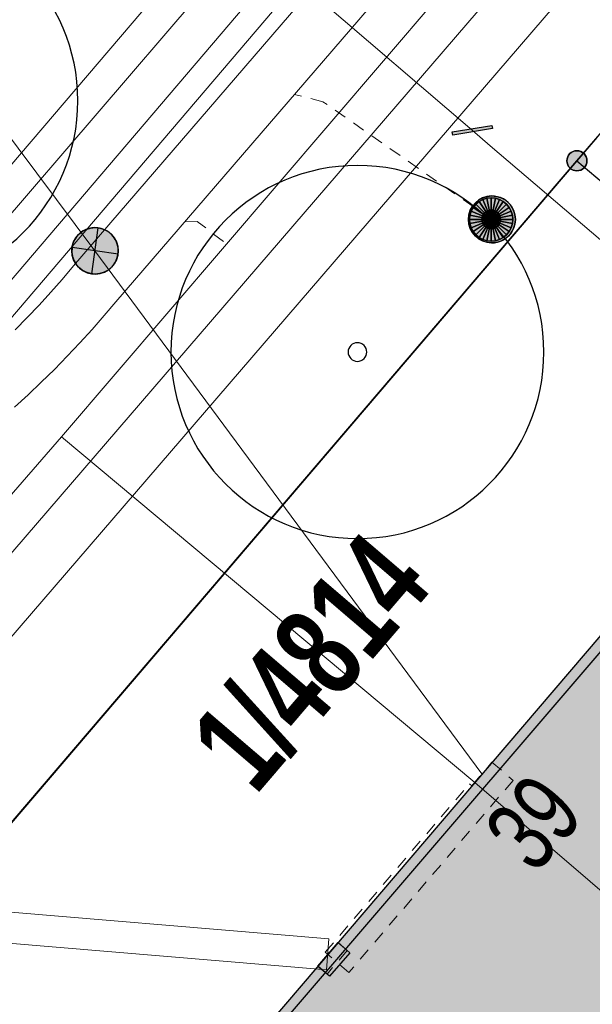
# Model space of a CAD drawing. Header units: metres. Extents: x 2695560 to 2696939, y 1260491 to 1262050.
# Tile 301 of 656: x 2695902 to 2695911, y 1260885 to 1260901. Entities that reach past the tile are written whole.
import ezdxf

# ---------------------------------------------------------------- set-up
doc = ezdxf.new("R2010")
doc.units = ezdxf.units.M
doc.linetypes.add('AUSGEZOGEN', pattern=[0])
doc.linetypes.add('VERDECKT2_S2', pattern=[0.36, 0.2, -0.16])
for name, color, linetype in [('XR$1$AV_Gebäudeflächen (BB)', 7, 'AUSGEZOGEN'), ('XR$1$AV_Grenzpunkte', 7, 'AUSGEZOGEN'), ('XR$1$AV_Grundstück-Nr.', 7, 'AUSGEZOGEN'), ('XR$1$AV_Haus-Nr.', 7, 'AUSGEZOGEN'), ('XR$1$AV_Linien (BB)', 7, 'AUSGEZOGEN'), ('XR$1$AW_LK_Schachtdeckel', 24, 'AUSGEZOGEN'), ('XR$1$EW_LK_Knoten', 1, 'AUSGEZOGEN'), ('XR$1$GR_Baum', 94, 'AUSGEZOGEN'), ('XR$1$Liegenschaftsgrenzen', 7, 'AUSGEZOGEN'), ('XR$1$PFAV', 255, 'AUSGEZOGEN'), ('XR$1$PFAW', 255, 'AUSGEZOGEN'), ('XR$1$PFEW', 255, 'AUSGEZOGEN'), ('XR$1$RP_Abstandslinie', 7, 'AUSGEZOGEN'), ('XR$1$WA_LK_Rohrleitungsteil', 171, 'AUSGEZOGEN')]:
    doc.layers.add(name, color=color, linetype=linetype)
for name, color, linetype, lineweight in [('XR$2$ABW-Linie-R-ungenau', 4, 'VERDECKT2_S2', 18), ('XR$2$ABW-LinieFlaeche-R-genau', 4, 'AUSGEZOGEN', 18), ('XR$2$ABW-Punkt', 6, 'AUSGEZOGEN', 18), ('XR$2$ELE-Flaeche-oberirdisch', 1, 'AUSGEZOGEN', 18), ('XR$2$ELE-Linie-oberirdisch', 1, 'AUSGEZOGEN', 18), ('XR$2$ELE-LinieAnker_Strebe', 1, 'AUSGEZOGEN', 18), ('XR$2$ELE-LinieFlaeche-genau', 1, 'AUSGEZOGEN', 18), ('XR$2$ELE-LinieFlaeche-ungenau', 1, 'VERDECKT2_S2', 18), ('XR$2$GAS-Linie-genau', 12, 'AUSGEZOGEN', 18), ('XR$2$KOM-Linie-U-genau', 91, 'AUSGEZOGEN', 18), ('XR$2$WAS-Linie-genau', 5, 'AUSGEZOGEN', 18), ('XR$2$WAS-LinieFlaeche-genau', 5, 'AUSGEZOGEN', 18)]:
    doc.layers.add(name, color=color, linetype=linetype, lineweight=lineweight)
doc.styles.add('ARIAL', font='arial.ttf')

# ---------------------------------------------------------------- blocks, each defined once
blk = doc.blocks.new('COMPLEXOBJECT_242')
at = {"layer": 'XR$1$AV_Linien (BB)', "color": 7, "linetype": 'AUSGEZOGEN', "transparency": 33554687}
blk.add_line((5903.54, 10905.85), (5892.99, 10893.46), dxfattribs=at)
blk.add_arc((5889.733, 10896.25), 4.289, 312.6745, 319.4146, dxfattribs=at)
blk = doc.blocks.new('COMPLEXOBJECT_1202')
at = {"layer": 'XR$1$Liegenschaftsgrenzen', "color": 7, "linetype": 'AUSGEZOGEN', "transparency": 33554687}
blk.add_line((5903.54, 10905.85), (5892.99, 10893.46), dxfattribs=at)
blk.add_arc((5889.733, 10896.25), 4.289, 312.6745, 319.4146, dxfattribs=at)
blk = doc.blocks.new('BAV15')
at = {"layer": 'XR$1$PFAV', "transparency": 33554687}
blk.add_hatch(color=7, dxfattribs=at).paths.add_polyline_path([(0.5, 0), (0.49, 0.101), (0.459, 0.197), (0.41, 0.286), (0.344, 0.362), (0.264, 0.424), (0.174, 0.469), (0.076, 0.494), (-0.025, 0.499), (-0.125, 0.484), (-0.22, 0.449), (-0.306, 0.395), (-0.379, 0.326), (-0.437, 0.243), (-0.477, 0.15), (-0.497, 0.051), (-0.497, -0.051), (-0.477, -0.15), (-0.437, -0.243), (-0.379, -0.326), (-0.306, -0.395), (-0.22, -0.449), (-0.125, -0.484), (-0.025, -0.499), (0.076, -0.494), (0.174, -0.469), (0.264, -0.424), (0.344, -0.362), (0.41, -0.286), (0.459, -0.197), (0.49, -0.101)])
at = {"color": 7, "transparency": 33554687}
for start, end in [(90, 270), (270, 90)]:
    blk.add_arc((0, 0), 0.5, start, end, dxfattribs=at)
at = {"layer": 'XR$1$PFAV', "transparency": 33554687}
blk.add_circle((0, 0), 0.5, dxfattribs=at)
blk = doc.blocks.new('WBGR1')
at = {"color": 94, "transparency": 33554687}
for radius, start, end in [(1, 90, 270), (1, 270, 90), (0.05, 90, 270), (0.05, 270, 90)]:
    blk.add_arc((0, 0), radius, start, end, dxfattribs=at)
blk = doc.blocks.new('BAW2088')
at = {"layer": 'XR$1$PFAW', "transparency": 33554687}
blk.add_hatch(color=253, dxfattribs=at).paths.add_polyline_path([(0.51, 0), (0.5, 0.101), (0.47, 0.197), (0.421, 0.286), (0.355, 0.362), (0.275, 0.424), (0.184, 0.469), (0.086, 0.494), (-0.015, 0.499), (-0.115, 0.484), (-0.21, 0.449), (-0.296, 0.395), (-0.369, 0.326), (-0.427, 0.243), (-0.467, 0.15), (-0.487, 0.051), (-0.487, -0.051), (-0.467, -0.15), (-0.427, -0.243), (-0.369, -0.326), (-0.296, -0.395), (-0.21, -0.449), (-0.115, -0.484), (-0.015, -0.499), (0.086, -0.494), (0.184, -0.469), (0.275, -0.424), (0.355, -0.362), (0.421, -0.286), (0.47, -0.197), (0.5, -0.101)])
at = {"transparency": 33554687}
for start, end in [(91.1948, 268.8052), (268.8052, 91.1948)]:
    blk.add_arc((0.01, 0), 0.5, start, end, dxfattribs=at)
at = {"layer": 'XR$1$PFAW', "transparency": 33554687}
blk.add_circle((0.01, 0), 0.5, dxfattribs=at)
blk = doc.blocks.new('BWA2013')
at = {"true_color": 0x000000, "transparency": 33554687}
blk.add_hatch(color=18, dxfattribs=at).paths.add_polyline_path([(-0.291, -0.409), (0.352, 0.357), (0.291, 0.409), (-0.352, -0.357)])
at = {"transparency": 33554687}
blk.add_lwpolyline([(-0.291, -0.409), (-0.352, -0.357), (0.291, 0.409), (0.352, 0.357), (-0.291, -0.409)], close=True, dxfattribs=at)
blk = doc.blocks.new('BEWLP2549_S')
at = {"layer": 'XR$1$PFEW', "transparency": 33554687}
blk.add_hatch(color=7, dxfattribs=at).paths.add_polyline_path([(0.5, 0), (0.49, 0.101), (0.459, 0.197), (0.41, 0.286), (0.344, 0.362), (0.264, 0.424), (0.174, 0.469), (0.076, 0.494), (-0.025, 0.499), (-0.125, 0.484), (-0.22, 0.449), (-0.306, 0.395), (-0.379, 0.326), (-0.437, 0.243), (-0.477, 0.15), (-0.497, 0.051), (-0.497, -0.051), (-0.477, -0.15), (-0.437, -0.243), (-0.379, -0.326), (-0.306, -0.395), (-0.22, -0.449), (-0.125, -0.484), (-0.025, -0.499), (0.076, -0.494), (0.174, -0.469), (0.264, -0.424), (0.344, -0.362), (0.41, -0.286), (0.459, -0.197), (0.49, -0.101)])
at = {"color": 1, "transparency": 33554687}
for p, q in [((0.354, -0.354), (-0.354, 0.354)), ((-0.354, -0.354), (0.354, 0.354))]:
    blk.add_line(p, q, dxfattribs=at)
for start, end in [(91.3809, 268.6191), (268.6191, 91.3809)]:
    blk.add_arc((0, 0), 0.5, start, end, dxfattribs=at)
at = {"layer": 'XR$1$PFEW', "transparency": 33554687}
blk.add_circle((0, 0), 0.5, dxfattribs=at)
blk = doc.blocks.new('BEWLP2514')
at = {"layer": 'XR$1$PFEW', "transparency": 33554687}
blk.add_hatch(color=7, dxfattribs=at).paths.add_polyline_path([(0.5, 0), (-0.5, 0), (-0.5, -0.5), (0.5, -0.5)])
at = {"color": 1, "transparency": 33554687}
blk.add_lwpolyline([(-0.5, 0), (0.5, 0), (0.5, -0.5), (-0.5, -0.5), (-0.5, 0)], close=True, dxfattribs=at)
at = {"layer": 'XR$1$PFEW', "transparency": 33554687}
for p, q in [((-0.5, -0.5), (-0.5, 0)), ((-0.5, 0), (0.5, 0)), ((0.5, 0), (0.5, -0.5)), ((0.5, -0.5), (-0.5, -0.5))]:
    blk.add_line(p, q, dxfattribs=at)
blk = doc.blocks.new('ABW-SCHLAMMSAMMLER_RUND')
at = {"layer": 'XR$2$ABW-Punkt', "linetype": 'AUSGEZOGEN', "lineweight": 13, "transparency": 33554687}
for p, q in [((-70, 75, 2500), (70, 75, 2500)), ((-70, -75, 2500), (70, -75, 2500))]:
    blk.add_line(p, q, dxfattribs=at)
blk.add_polyline3d([(90, 0, 2500), (0, 0, 2500), (-90, 0, 2500)], dxfattribs=at)
at = {"layer": 'XR$2$ABW-Punkt', "linetype": 'AUSGEZOGEN', "lineweight": 25, "transparency": 33554687}
for points in [[(-147, 29, 2500), (0, 0, 2500), (-150, 0, 2500)], [(-147, 29), (0, 0), (-150, 0)], [(-147, 29, 2500), (-147, 29), (-150, 0), (-150, 0, 2500)], [(-150, 0, 2500), (0, 0, 2500), (-147, -29, 2500)], [(-150, 0), (0, 0), (-147, -29)], [(-139, 57, 2500), (0, 0, 2500), (-147, 29, 2500)], [(-139, 57), (0, 0), (-147, 29)], [(-139, 57, 2500), (-139, 57), (-147, 29), (-147, 29, 2500)], [(-147, -29, 2500), (0, 0, 2500), (-139, -57, 2500)], [(-147, -29), (0, 0), (-139, -57)], [(-125, 83, 2500), (0, 0, 2500), (-139, 57, 2500)], [(-125, 83), (0, 0), (-139, 57)], [(-125, 83, 2500), (-125, 83), (-139, 57), (-139, 57, 2500)], [(-139, -57, 2500), (0, 0, 2500), (-125, -83, 2500)], [(-139, -57), (0, 0), (-125, -83)], [(-106, 106, 2500), (0, 0, 2500), (-125, 83, 2500)], [(-106, 106), (0, 0), (-125, 83)], [(-106, 106, 2500), (-106, 106), (-125, 83), (-125, 83, 2500)], [(-125, -83, 2500), (0, 0, 2500), (-106, -106, 2500)], [(-125, -83), (0, 0), (-106, -106)], [(-83, 125, 2500), (0, 0, 2500), (-106, 106, 2500)], [(-83, 125), (0, 0), (-106, 106)], [(-83, 125, 2500), (-83, 125), (-106, 106), (-106, 106, 2500)], [(-106, -106, 2500), (0, 0, 2500), (-83, -125, 2500)], [(-106, -106), (0, 0), (-83, -125)], [(-57, 139, 2500), (0, 0, 2500), (-83, 125, 2500)], [(-57, 139), (0, 0), (-83, 125)], [(-57, 139, 2500), (-57, 139), (-83, 125), (-83, 125, 2500)], [(-83, -125, 2500), (0, 0, 2500), (-57, -139, 2500)], [(-83, -125), (0, 0), (-57, -139)], [(-29, 147, 2500), (0, 0, 2500), (-57, 139, 2500)], [(-29, 147), (0, 0), (-57, 139)], [(-29, 147, 2500), (-29, 147), (-57, 139), (-57, 139, 2500)], [(-57, -139, 2500), (0, 0, 2500), (-29, -147, 2500)], [(-57, -139), (0, 0), (-29, -147)], [(0, 150, 2500), (0, 0, 2500), (-29, 147, 2500)], [(0, 150), (0, 0), (-29, 147)], [(0, 150, 2500), (0, 150), (-29, 147), (-29, 147, 2500)], [(-29, -147, 2500), (0, 0, 2500), (0, -150, 2500)], [(-29, -147), (0, 0), (0, -150)], [(29, 147, 2500), (0, 0, 2500), (0, 150, 2500)], [(29, 147), (0, 0), (0, 150)], [(29, 147, 2500), (29, 147), (0, 150), (0, 150, 2500)], [(57, 139, 2500), (0, 0, 2500), (29, 147, 2500)], [(57, 139), (0, 0), (29, 147)], [(83, 125, 2500), (0, 0, 2500), (57, 139, 2500)], [(83, 125), (0, 0), (57, 139)], [(106, 106, 2500), (0, 0, 2500), (83, 125, 2500)], [(106, 106), (0, 0), (83, 125)], [(125, 83, 2500), (0, 0, 2500), (106, 106, 2500)], [(125, 83), (0, 0), (106, 106)], [(139, 57, 2500), (0, 0, 2500), (125, 83, 2500)], [(139, 57), (0, 0), (125, 83)], [(147, 29, 2500), (0, 0, 2500), (139, 57, 2500)], [(147, 29), (0, 0), (139, 57)], [(150, 0, 2500), (0, 0, 2500), (147, 29, 2500)], [(150, 0), (0, 0), (147, 29)], [(0, -150, 2500), (0, 0, 2500), (29, -147, 2500)], [(29, -147, 2500), (0, 0, 2500), (57, -139, 2500)], [(57, -139, 2500), (0, 0, 2500), (83, -125, 2500)], [(83, -125, 2500), (0, 0, 2500), (106, -106, 2500)], [(106, -106, 2500), (0, 0, 2500), (125, -83, 2500)], [(125, -83, 2500), (0, 0, 2500), (139, -57, 2500)], [(139, -57, 2500), (0, 0, 2500), (147, -29, 2500)], [(147, -29, 2500), (0, 0, 2500), (150, 0, 2500)], [(0, -150), (0, 0), (29, -147)], [(29, -147), (0, 0), (57, -139)], [(57, -139), (0, 0), (83, -125)], [(83, -125), (0, 0), (106, -106)], [(106, -106), (0, 0), (125, -83)], [(125, -83), (0, 0), (139, -57)], [(139, -57), (0, 0), (147, -29)], [(147, -29), (0, 0), (150, 0)], [(57, 139, 2500), (57, 139), (29, 147), (29, 147, 2500)], [(83, 125, 2500), (83, 125), (57, 139), (57, 139, 2500)], [(106, 106, 2500), (106, 106), (83, 125), (83, 125, 2500)], [(125, 83, 2500), (125, 83), (106, 106), (106, 106, 2500)], [(139, 57, 2500), (139, 57), (125, 83), (125, 83, 2500)], [(147, 29, 2500), (147, 29), (139, 57), (139, 57, 2500)], [(150, 0, 2500), (150, 0), (147, 29), (147, 29, 2500)], [(-150, 0, 2500), (-150, 0), (-147, -29), (-147, -29, 2500)], [(-147, -29, 2500), (-147, -29), (-139, -57), (-139, -57, 2500)], [(-139, -57, 2500), (-139, -57), (-125, -83), (-125, -83, 2500)], [(-125, -83, 2500), (-125, -83), (-106, -106), (-106, -106, 2500)], [(-106, -106, 2500), (-106, -106), (-83, -125), (-83, -125, 2500)], [(-83, -125, 2500), (-83, -125), (-57, -139), (-57, -139, 2500)], [(-57, -139, 2500), (-57, -139), (-29, -147), (-29, -147, 2500)], [(-29, -147, 2500), (-29, -147), (0, -150), (0, -150, 2500)], [(0, -150, 2500), (0, -150), (29, -147), (29, -147, 2500)], [(29, -147, 2500), (29, -147), (57, -139), (57, -139, 2500)], [(57, -139, 2500), (57, -139), (83, -125), (83, -125, 2500)], [(83, -125, 2500), (83, -125), (106, -106), (106, -106, 2500)], [(106, -106, 2500), (106, -106), (125, -83), (125, -83, 2500)], [(125, -83, 2500), (125, -83), (139, -57), (139, -57, 2500)], [(139, -57, 2500), (139, -57), (147, -29), (147, -29, 2500)], [(147, -29, 2500), (147, -29), (150, 0), (150, 0, 2500)]]:
    blk.add_3dface(points, dxfattribs=at)
blk = doc.blocks.new('ABW-DECKEL')
at = {"layer": 'XR$2$ABW-Punkt', "linetype": 'AUSGEZOGEN', "lineweight": 25, "transparency": 33554687}
for points in [[(-134, 323, 2500), (0, 0, 2500), (-194, 291, 2500)], [(-134, 323), (0, 0), (-194, 291)], [(-134, 323, 2500), (-134, 323), (-194, 291), (-194, 291, 2500)], [(-68, 343, 2500), (0, 0, 2500), (-134, 323, 2500)], [(-68, 343), (0, 0), (-134, 323)], [(-68, 343, 2500), (-68, 343), (-134, 323), (-134, 323, 2500)], [(0, 350, 2500), (0, 0, 2500), (-68, 343, 2500)], [(0, 350), (0, 0), (-68, 343)], [(0, 350, 2500), (0, 350), (-68, 343), (-68, 343, 2500)], [(68, 343, 2500), (0, 0, 2500), (0, 350, 2500)], [(68, 343), (0, 0), (0, 350)], [(68, 343, 2500), (68, 343), (0, 350), (0, 350, 2500)], [(134, 323, 2500), (0, 0, 2500), (68, 343, 2500)], [(134, 323), (0, 0), (68, 343)], [(194, 291, 2500), (0, 0, 2500), (134, 323, 2500)], [(194, 291), (0, 0), (134, 323)], [(134, 323, 2500), (134, 323), (68, 343), (68, 343, 2500)], [(194, 291, 2500), (194, 291), (134, 323), (134, 323, 2500)], [(-291, 194, 2500), (0, 0, 2500), (-323, 134, 2500)], [(-291, 194), (0, 0), (-323, 134)], [(-291, 194, 2500), (-291, 194), (-323, 134), (-323, 134, 2500)], [(-247, 247, 2500), (0, 0, 2500), (-291, 194, 2500)], [(-247, 247), (0, 0), (-291, 194)], [(-247, 247, 2500), (-247, 247), (-291, 194), (-291, 194, 2500)], [(-194, 291, 2500), (0, 0, 2500), (-247, 247, 2500)], [(-194, 291), (0, 0), (-247, 247)], [(-194, 291, 2500), (-194, 291), (-247, 247), (-247, 247, 2500)], [(247, 247, 2500), (0, 0, 2500), (194, 291, 2500)], [(247, 247), (0, 0), (194, 291)], [(291, 194, 2500), (0, 0, 2500), (247, 247, 2500)], [(291, 194), (0, 0), (247, 247)], [(323, 134, 2500), (0, 0, 2500), (291, 194, 2500)], [(323, 134), (0, 0), (291, 194)], [(247, 247, 2500), (247, 247), (194, 291), (194, 291, 2500)], [(291, 194, 2500), (291, 194), (247, 247), (247, 247, 2500)], [(323, 134, 2500), (323, 134), (291, 194), (291, 194, 2500)], [(-343, 68, 2500), (0, 0, 2500), (-350, 0, 2500)], [(-343, 68), (0, 0), (-350, 0)], [(-343, 68, 2500), (-343, 68), (-350, 0), (-350, 0, 2500)], [(-350, 0, 2500), (0, 0, 2500), (-343, -68, 2500)], [(-350, 0), (0, 0), (-343, -68)], [(-323, 134, 2500), (0, 0, 2500), (-343, 68, 2500)], [(-323, 134), (0, 0), (-343, 68)], [(-323, 134, 2500), (-323, 134), (-343, 68), (-343, 68, 2500)], [(-343, -68, 2500), (0, 0, 2500), (-323, -134, 2500)], [(-343, -68), (0, 0), (-323, -134)], [(-323, -134, 2500), (0, 0, 2500), (-291, -194, 2500)], [(-323, -134), (0, 0), (-291, -194)], [(-291, -194, 2500), (0, 0, 2500), (-247, -247, 2500)], [(-291, -194), (0, 0), (-247, -247)], [(-247, -247, 2500), (0, 0, 2500), (-194, -291, 2500)], [(-247, -247), (0, 0), (-194, -291)], [(-194, -291, 2500), (0, 0, 2500), (-134, -323, 2500)], [(-194, -291), (0, 0), (-134, -323)], [(-134, -323, 2500), (0, 0, 2500), (-68, -343, 2500)], [(-134, -323), (0, 0), (-68, -343)], [(-68, -343, 2500), (0, 0, 2500), (0, -350, 2500)], [(-68, -343), (0, 0), (0, -350)], [(343, 68, 2500), (0, 0, 2500), (323, 134, 2500)], [(343, 68), (0, 0), (323, 134)], [(350, 0, 2500), (0, 0, 2500), (343, 68, 2500)], [(350, 0), (0, 0), (343, 68)], [(0, -350, 2500), (0, 0, 2500), (68, -343, 2500)], [(68, -343, 2500), (0, 0, 2500), (134, -323, 2500)], [(134, -323, 2500), (0, 0, 2500), (194, -291, 2500)], [(194, -291, 2500), (0, 0, 2500), (247, -247, 2500)], [(247, -247, 2500), (0, 0, 2500), (291, -194, 2500)], [(291, -194, 2500), (0, 0, 2500), (323, -134, 2500)], [(323, -134, 2500), (0, 0, 2500), (343, -68, 2500)], [(343, -68, 2500), (0, 0, 2500), (350, 0, 2500)], [(0, -350), (0, 0), (68, -343)], [(68, -343), (0, 0), (134, -323)], [(134, -323), (0, 0), (194, -291)], [(194, -291), (0, 0), (247, -247)], [(247, -247), (0, 0), (291, -194)], [(291, -194), (0, 0), (323, -134)], [(323, -134), (0, 0), (343, -68)], [(343, -68), (0, 0), (350, 0)], [(343, 68, 2500), (343, 68), (323, 134), (323, 134, 2500)], [(350, 0, 2500), (350, 0), (343, 68), (343, 68, 2500)], [(-350, 0, 2500), (-350, 0), (-343, -68), (-343, -68, 2500)], [(-343, -68, 2500), (-343, -68), (-323, -134), (-323, -134, 2500)], [(-323, -134, 2500), (-323, -134), (-291, -194), (-291, -194, 2500)], [(291, -194, 2500), (291, -194), (323, -134), (323, -134, 2500)], [(323, -134, 2500), (323, -134), (343, -68), (343, -68, 2500)], [(343, -68, 2500), (343, -68), (350, 0), (350, 0, 2500)], [(-291, -194, 2500), (-291, -194), (-247, -247), (-247, -247, 2500)], [(-247, -247, 2500), (-247, -247), (-194, -291), (-194, -291, 2500)], [(-194, -291, 2500), (-194, -291), (-134, -323), (-134, -323, 2500)], [(134, -323, 2500), (134, -323), (194, -291), (194, -291, 2500)], [(194, -291, 2500), (194, -291), (247, -247), (247, -247, 2500)], [(247, -247, 2500), (247, -247), (291, -194), (291, -194, 2500)], [(-134, -323, 2500), (-134, -323), (-68, -343), (-68, -343, 2500)], [(-68, -343, 2500), (-68, -343), (0, -350), (0, -350, 2500)], [(0, -350, 2500), (0, -350), (68, -343), (68, -343, 2500)], [(68, -343, 2500), (68, -343), (134, -323), (134, -323, 2500)]]:
    blk.add_3dface(points, dxfattribs=at)

msp = doc.modelspace()

# ---------------------------------------------------------------- hatches: boundary and pattern name
at = {"layer": 'XR$1$AV_Gebäudeflächen (BB)', "true_color": 0xd2d2d2, "transparency": 33554687}
msp.add_hatch(color=254, dxfattribs=at).paths.add_polyline_path([(2695905.879, 1260884.109), (2695915.667, 1260875.74), (2695915.768, 1260875.858), (2695922.533, 1260883.739), (2695912.653, 1260892.219), (2695905.784, 1260884.19)])

# ---------------------------------------------------------------- linework, layer by layer
at = {"layer": 'XR$1$AV_Linien (BB)', "color": 7, "linetype": 'AUSGEZOGEN', "transparency": 33554687}
for points in [[(2695911.324, 1260898.777), (2695911, 1260898.4), (2695901.19, 1260886.93)], [(2695915.768, 1260875.858), (2695922.533, 1260883.739), (2695912.653, 1260892.219), (2695905.784, 1260884.19), (2695905.879, 1260884.109)]]:
    msp.add_lwpolyline(points, dxfattribs=at)
at = {"layer": 'XR$1$Liegenschaftsgrenzen', "color": 7, "linetype": 'AUSGEZOGEN', "transparency": 33554687}
for p, q in [((2695911, 1260898.4), (2695922.03, 1260911.25)), ((2695901.19, 1260886.93), (2695911, 1260898.4)), ((2695911, 1260898.4), (2695927.38, 1260884.51))]:
    msp.add_line(p, q, dxfattribs=at)
at = {"layer": 'XR$1$RP_Abstandslinie', "color": 7, "linetype": 'AUSGEZOGEN', "transparency": 33554687}
msp.add_lwpolyline([(2696026.2, 1260867.73), (2695998.35, 1260890.53), (2695947.27, 1260932.35), (2695926.54, 1260908.15), (2695905.69, 1260883.84), (2695959.93, 1260841.13), (2695986.64, 1260820.1), (2696016.64, 1260796.49), (2696054.39, 1260844.66), (2696026.2, 1260867.73)], close=True, dxfattribs=at)
at = {"layer": 'XR$2$ABW-Linie-R-ungenau', "linetype": 'VERDECKT2_S2', "transparency": 33554687}
for points in [[(2695909.619, 1260897.453), (2695906.897, 1260899.354), (2695906.439, 1260899.472)], [(2695905.289, 1260897.096), (2695904.865, 1260897.42), (2695904.667, 1260897.415)]]:
    msp.add_lwpolyline(points, dxfattribs=at)
at = {"layer": 'XR$2$ABW-LinieFlaeche-R-genau', "linetype": 'AUSGEZOGEN', "transparency": 33554687}
for points in [[(2695901.923, 1260895.67), (2695902.119, 1260895.869), (2695902.31, 1260896.07), (2695902.499, 1260896.277), (2695902.682, 1260896.485), (2695902.865, 1260896.704), (2695939.704, 1260939.44)], [(2695940.386, 1260938.852), (2695903.551, 1260896.12), (2695903.364, 1260895.899), (2695903.169, 1260895.677), (2695902.97, 1260895.458), (2695902.767, 1260895.243), (2695902.559, 1260895.032), (2695902.347, 1260894.825), (2695902.132, 1260894.623), (2695901.912, 1260894.424)]]:
    msp.add_lwpolyline(points, dxfattribs=at)
at = {"layer": 'XR$2$ELE-Flaeche-oberirdisch', "transparency": 33554687}
for points in [[(2695927.546, 1260921.96), (2695923.193, 1260916.864), (2695922.784, 1260916.389), (2695918.084, 1260910.91), (2695916.922, 1260909.556), (2695899.82, 1260889.698), (2695899.083, 1260888.849), (2695898.37, 1260888.028), (2695896.558, 1260885.941), (2695893.415, 1260882.232)], [(2695894.087, 1260881.664), (2695897.226, 1260885.369), (2695899.034, 1260887.45), (2695899.747, 1260888.273), (2695900.486, 1260889.122), (2695917.59, 1260908.982), (2695918.752, 1260910.338), (2695923.452, 1260915.815), (2695923.861, 1260916.292), (2695928.216, 1260921.388)]]:
    msp.add_lwpolyline(points, dxfattribs=at)
at = {"layer": 'XR$2$ELE-Linie-oberirdisch', "transparency": 33554687}
msp.add_line((2695909.465, 1260888.499), (2695903.211, 1260896.946), dxfattribs=at)
at = {"layer": 'XR$2$ELE-LinieAnker_Strebe', "transparency": 33554687}
msp.add_line((2695903.211, 1260896.946), (2695896.997, 1260905.229), dxfattribs=at)
at = {"layer": 'XR$2$ELE-LinieFlaeche-genau', "linetype": 'AUSGEZOGEN', "transparency": 33554687}
msp.add_lwpolyline([(2695906.952, 1260885.337), (2695900.848, 1260885.846), (2695899.6, 1260886.263), (2695899.758, 1260886.737), (2695900.95, 1260886.34), (2695906.994, 1260885.835), (2695906.952, 1260885.337)], close=True, dxfattribs=at)
at = {"layer": 'XR$2$ELE-LinieFlaeche-ungenau', "linetype": 'VERDECKT2_S2', "transparency": 33554687}
for points in [[(2695906.935, 1260885.619), (2695909.264, 1260888.342), (2695909.303, 1260888.309), (2695909.627, 1260888.689), (2695909.97, 1260888.396), (2695909.969, 1260888.396), (2695907.315, 1260885.293), (2695906.935, 1260885.619)], [(2695906.963, 1260885.266), (2695906.811, 1260885.396), (2695907.135, 1260885.776), (2695907.287, 1260885.646), (2695906.963, 1260885.266)]]:
    msp.add_lwpolyline(points, close=True, dxfattribs=at)
at = {"layer": 'XR$2$GAS-Linie-genau', "linetype": 'AUSGEZOGEN', "transparency": 33554687}
msp.add_line((2695913.957, 1260912.505), (2695896.381, 1260891.92), dxfattribs=at)
at = {"layer": 'XR$2$KOM-Linie-U-genau', "linetype": 'AUSGEZOGEN', "transparency": 33554687}
for p, q in [((2695902.671, 1260893.941), (2695913.587, 1260906.679)), ((2695897.092, 1260887.511), (2695902.671, 1260893.941)), ((2695902.671, 1260893.941), (2695909.348, 1260888.36))]:
    msp.add_line(p, q, dxfattribs=at)
msp.add_lwpolyline([(2695909.348, 1260888.36), (2695915.548, 1260883.044), (2695916.307, 1260882.393)], dxfattribs=at)
at = {"layer": 'XR$2$WAS-Linie-genau', "linetype": 'AUSGEZOGEN', "transparency": 33554687}
for p, q in [((2695905.684, 1260901.998), (2695900.179, 1260895.596)), ((2695906.535, 1260901.268), (2695909.305, 1260898.892)), ((2695909.305, 1260898.892), (2695909.599, 1260898.639))]:
    msp.add_line(p, q, dxfattribs=at)
msp.add_lwpolyline([(2695909.599, 1260898.639), (2695918.692, 1260890.897), (2695916.784, 1260888.669)], dxfattribs=at)
at = {"layer": 'XR$2$WAS-LinieFlaeche-genau', "linetype": 'AUSGEZOGEN', "transparency": 33554687}
msp.add_lwpolyline([(2695906.239, 1260900.995), (2695893.267, 1260885.789), (2695892.963, 1260886.049), (2695905.935, 1260901.255), (2695906.239, 1260900.995)], close=True, dxfattribs=at)

# ---------------------------------------------------------------- block references
at = {"layer": 'XR$1$AV_Grenzpunkte', "color": 7, "linetype": 'AUSGEZOGEN', "lineweight": -3, "transparency": 33554687, "xscale": 0.3249999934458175, "yscale": 0.3249999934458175}
msp.add_blockref('BAV15', (2695911, 1260898.4), dxfattribs=at)
at = {"layer": 'XR$1$AV_Linien (BB)', "color": 7, "linetype": 'AUSGEZOGEN', "lineweight": -3, "transparency": 33554687}
msp.add_blockref('COMPLEXOBJECT_242', (2690000.97, 1249999.81), dxfattribs=at)
at = {"layer": 'XR$1$AW_LK_Schachtdeckel', "color": 24, "linetype": 'AUSGEZOGEN', "lineweight": -3, "transparency": 33554687, "xscale": 0.7578193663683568, "yscale": 0.7578193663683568}
msp.add_blockref('BAW2088', (2695909.619, 1260897.453), dxfattribs=at)
at = {"layer": 'XR$1$EW_LK_Knoten', "color": 1, "linetype": 'AUSGEZOGEN', "lineweight": -3, "transparency": 33554687}
for name, p, xscale, yscale, rotation in [('BEWLP2549_S', (2695903.215, 1260896.946), 0.749999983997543, 0.749999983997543, 36.9126), ('BEWLP2514', (2695906.978, 1260885.586), 0.5, 0.5, 49.38119999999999)]:
    msp.add_blockref(name, p, dxfattribs=dict(at, xscale=xscale, yscale=yscale, rotation=rotation))
at = {"layer": 'XR$1$GR_Baum', "color": 94, "linetype": 'AUSGEZOGEN', "lineweight": -3, "transparency": 33554687, "xscale": 3.012001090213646, "yscale": 3.012001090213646}
for p in [(2695899.925, 1260899.37), (2695907.454, 1260895.312)]:
    msp.add_blockref('WBGR1', p, dxfattribs=at)
at = {"layer": 'XR$1$Liegenschaftsgrenzen', "color": 7, "linetype": 'AUSGEZOGEN', "lineweight": -3, "transparency": 33554687}
msp.add_blockref('COMPLEXOBJECT_1202', (2690000.97, 1249999.81), dxfattribs=at)
at = {"layer": 'XR$1$WA_LK_Rohrleitungsteil', "color": 171, "linetype": 'AUSGEZOGEN', "lineweight": -3, "transparency": 33554687, "xscale": 0.6499999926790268, "yscale": 0.6499999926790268, "rotation": 319.384765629}
msp.add_blockref('BWA2013', (2695909.31, 1260898.892), dxfattribs=at)
at = {"layer": 'XR$2$ABW-Punkt', "color": 6, "linetype": 'AUSGEZOGEN', "lineweight": 18, "transparency": 33554687, "xscale": 0.001, "yscale": 0.001, "zscale": 0.001, "rotation": 360}
for name in ['ABW-DECKEL', 'ABW-SCHLAMMSAMMLER_RUND']:
    msp.add_blockref(name, (2695909.614, 1260897.453), dxfattribs=at)

# ---------------------------------------------------------------- texts
at = {"layer": 'XR$1$AV_Grundstück-Nr.', "color": 7, "transparency": 33554687, "insert": (2695906.704, 1260890.296), "char_height": 1.48491, "width": 4.97324, "attachment_point": 5, "rotation": 49.4604, "style": 'ARIAL'}
msp.add_mtext('\\A1;{\\fArial|i0|b1;\\H1.484908;\\W0.700000;\\C7;1/4814}\\P', dxfattribs=at)
at = {"layer": 'XR$1$AV_Haus-Nr.', "color": 7, "transparency": 33554687, "insert": (2695909.855, 1260888.099), "char_height": 1.1621, "width": 1.68109, "attachment_point": 2, "rotation": 49.3749, "style": 'ARIAL'}
msp.add_mtext('\\W0.70;39', dxfattribs=at)

doc.saveas('drawing.dxf')
